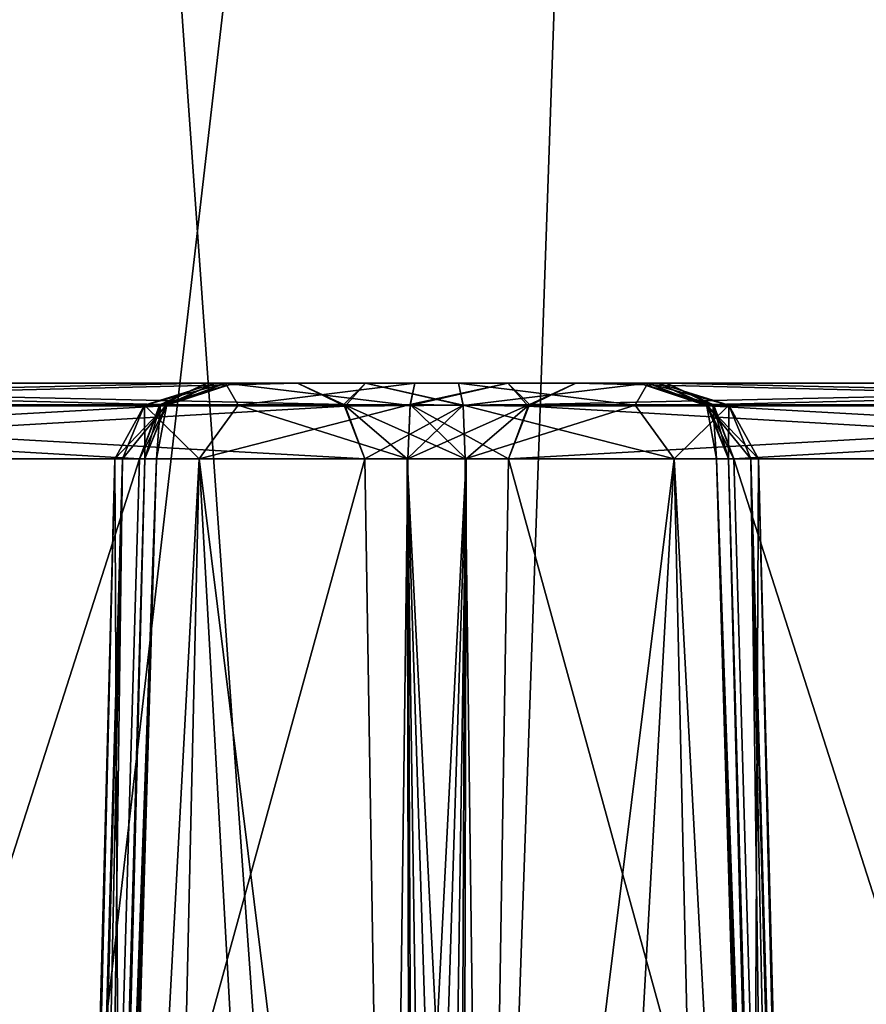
# Model space of a CAD drawing. Header units: inches. Extents: x -10 to 10, y -2.3 to 4.3.
# Tile 435 of 656: x -4.661 to -4.334, y 0.61 to 0.99. Entities that reach past the tile are written whole.
import ezdxf

# ---------------------------------------------------------------- set-up
doc = ezdxf.new("R2010")
doc.units = ezdxf.units.IN
doc.header["$LTSCALE"] = 65.185185
doc.header["$MEASUREMENT"] = 0
for name, color, linetype in [('4386', 7, 'CONTINUOUS'), ('4387', 7, 'CONTINUOUS'), ('4388', 7, 'CONTINUOUS'), ('4389', 7, 'CONTINUOUS'), ('4390', 7, 'CONTINUOUS'), ('4391', 7, 'CONTINUOUS'), ('4392', 7, 'CONTINUOUS'), ('4393', 7, 'CONTINUOUS'), ('4394', 7, 'CONTINUOUS'), ('4395', 7, 'CONTINUOUS'), ('4400', 7, 'CONTINUOUS'), ('4406', 7, 'CONTINUOUS'), ('4407', 7, 'CONTINUOUS'), ('4445', 7, 'CONTINUOUS'), ('4446', 7, 'CONTINUOUS'), ('4447', 7, 'CONTINUOUS'), ('4448', 7, 'CONTINUOUS'), ('4449', 7, 'CONTINUOUS'), ('4450', 7, 'CONTINUOUS'), ('4451', 7, 'CONTINUOUS'), ('4452', 7, 'CONTINUOUS'), ('4453', 7, 'CONTINUOUS'), ('4456', 7, 'CONTINUOUS'), ('4468', 7, 'CONTINUOUS'), ('4469', 7, 'CONTINUOUS'), ('4470', 7, 'CONTINUOUS'), ('4471', 7, 'CONTINUOUS'), ('4472', 7, 'CONTINUOUS'), ('4473', 7, 'CONTINUOUS'), ('4474', 7, 'CONTINUOUS'), ('4475', 7, 'CONTINUOUS'), ('4487', 7, 'CONTINUOUS'), ('4488', 7, 'CONTINUOUS'), ('4511', 7, 'CONTINUOUS'), ('4512', 7, 'CONTINUOUS'), ('4513', 7, 'CONTINUOUS'), ('4514', 7, 'CONTINUOUS'), ('4515', 7, 'CONTINUOUS'), ('4516', 7, 'CONTINUOUS'), ('4517', 7, 'CONTINUOUS'), ('4518', 7, 'CONTINUOUS'), ('7609', 7, 'CONTINUOUS'), ('9393', 7, 'CONTINUOUS'), ('9513', 7, 'CONTINUOUS'), ('9523', 7, 'CONTINUOUS')]:
    doc.layers.add(name, color=color, linetype=linetype)

msp = doc.modelspace()

# ---------------------------------------------------------------- linework, layer by layer
at = {"layer": '4386', "linetype": 'Continuous'}
for points in [[(-4.38527, 0.82079, 1.70268), (-4.35102, -0.355, 1.70493), (-4.02776, 0.82079, 1.08346), (-4.38527, 0.82079, 1.70268)], [(-4.35102, -0.355, 1.70493), (-4.00869, -0.355, 1.112), (-4.02776, 0.82079, 1.08346), (-4.35102, -0.355, 1.70493)]]:
    msp.add_3dface(points, dxfattribs=at)
at = {"layer": '4387', "linetype": 'Continuous'}
for points in [[(-4.05374, 0.85, 1.06846), (-4.41124, 0.85, 1.68768), (-4.39339, 0.8418, 1.69799), (-4.05374, 0.85, 1.06846)], [(-4.05374, 0.85, 1.06846), (-4.39339, 0.8418, 1.69799), (-4.03533, 0.84118, 1.07909), (-4.05374, 0.85, 1.06846)], [(-4.39339, 0.8418, 1.69799), (-4.38527, 0.82079, 1.70268), (-4.03533, 0.84118, 1.07909), (-4.39339, 0.8418, 1.69799)], [(-4.03533, 0.84118, 1.07909), (-4.38527, 0.82079, 1.70268), (-4.02776, 0.82079, 1.08346), (-4.03533, 0.84118, 1.07909)]]:
    msp.add_3dface(points, dxfattribs=at)
at = {"layer": '4388', "linetype": 'Continuous'}
for points in [[(-4.41124, 0.85, 1.68768), (-4.42186, 0.85, 1.7241), (-4.39339, 0.8418, 1.69799), (-4.41124, 0.85, 1.68768)], [(-4.42186, 0.85, 1.7241), (-4.41453, 0.85, 1.76132), (-4.39525, 0.84118, 1.75238), (-4.42186, 0.85, 1.7241)], [(-4.42186, 0.85, 1.7241), (-4.39525, 0.84118, 1.75238), (-4.39339, 0.8418, 1.69799), (-4.42186, 0.85, 1.7241)], [(-4.39525, 0.84118, 1.75238), (-4.38732, 0.82079, 1.7487), (-4.39339, 0.8418, 1.69799), (-4.39525, 0.84118, 1.75238)], [(-4.38732, 0.82079, 1.7487), (-4.39192, 0.82088, 1.72544), (-4.39339, 0.8418, 1.69799), (-4.38732, 0.82079, 1.7487)], [(-4.39192, 0.82088, 1.72544), (-4.38527, 0.82079, 1.70268), (-4.39339, 0.8418, 1.69799), (-4.39192, 0.82088, 1.72544)]]:
    msp.add_3dface(points, dxfattribs=at)
at = {"layer": '4389', "linetype": 'Continuous'}
for points in [[(-4.35753, -0.35522, 1.72569), (-4.35102, -0.355, 1.70493), (-4.39192, 0.82088, 1.72544), (-4.35753, -0.35522, 1.72569)], [(-4.39192, 0.82088, 1.72544), (-4.35102, -0.355, 1.70493), (-4.38527, 0.82079, 1.70268), (-4.39192, 0.82088, 1.72544)], [(-4.38732, 0.82079, 1.7487), (-4.35753, -0.35522, 1.72569), (-4.39192, 0.82088, 1.72544), (-4.38732, 0.82079, 1.7487)], [(-4.35753, -0.35522, 1.72569), (-4.38732, 0.82079, 1.7487), (-4.37085, 0.2322, 1.74793), (-4.35753, -0.35522, 1.72569)]]:
    msp.add_3dface(points, dxfattribs=at)
at = {"layer": '4390', "linetype": 'Continuous'}
for points in [[(-4.48893, 0.82079, 1.92469), (-4.48136, 0.2322, 1.93935), (-4.40834, 0.82079, 1.8848), (-4.48893, 0.82079, 1.92469)], [(-4.48136, 0.2322, 1.93935), (-4.47384, -0.355, 1.95375), (-4.40834, 0.82079, 1.8848), (-4.48136, 0.2322, 1.93935)], [(-4.47384, -0.355, 1.95375), (-4.38149, -0.355, 1.90088), (-4.40834, 0.82079, 1.8848), (-4.47384, -0.355, 1.95375)], [(-4.38149, -0.355, 1.90088), (-4.345, -0.355, 1.80097), (-4.40834, 0.82079, 1.8848), (-4.38149, -0.355, 1.90088)], [(-4.345, -0.355, 1.80097), (-4.37579, 0.82079, 1.80097), (-4.40834, 0.82079, 1.8848), (-4.345, -0.355, 1.80097)], [(-4.38732, 0.82079, 1.7487), (-4.37871, 0.82079, 1.77421), (-4.37085, 0.2322, 1.74793), (-4.38732, 0.82079, 1.7487)], [(-4.34742, -0.355, 1.77369), (-4.35461, -0.355, 1.74724), (-4.37871, 0.82079, 1.77421), (-4.34742, -0.355, 1.77369)], [(-4.37871, 0.82079, 1.77421), (-4.35461, -0.355, 1.74724), (-4.37085, 0.2322, 1.74793), (-4.37871, 0.82079, 1.77421)], [(-4.34742, -0.355, 1.77369), (-4.37871, 0.82079, 1.77421), (-4.37579, 0.82079, 1.80097), (-4.34742, -0.355, 1.77369)], [(-4.345, -0.355, 1.80097), (-4.34742, -0.355, 1.77369), (-4.37579, 0.82079, 1.80097), (-4.345, -0.355, 1.80097)]]:
    msp.add_3dface(points, dxfattribs=at)
at = {"layer": '4391', "linetype": 'Continuous'}
for points in [[(-4.41844, 0.85, 1.84807), (-4.49161, 0.85, 1.89482), (-4.42339, 0.84149, 1.88695), (-4.41844, 0.85, 1.84807)], [(-4.49161, 0.85, 1.89482), (-4.48974, 0.8415, 1.91566), (-4.42339, 0.84149, 1.88695), (-4.49161, 0.85, 1.89482)], [(-4.41844, 0.85, 1.84807), (-4.42339, 0.84149, 1.88695), (-4.38724, 0.84149, 1.82433), (-4.41844, 0.85, 1.84807)], [(-4.41453, 0.85, 1.76132), (-4.41844, 0.85, 1.84807), (-4.39525, 0.84118, 1.75238), (-4.41453, 0.85, 1.76132)], [(-4.41844, 0.85, 1.84807), (-4.38724, 0.84149, 1.82433), (-4.39525, 0.84118, 1.75238), (-4.41844, 0.85, 1.84807)], [(-4.48974, 0.8415, 1.91566), (-4.48893, 0.82079, 1.92469), (-4.40834, 0.82079, 1.8848), (-4.48974, 0.8415, 1.91566)], [(-4.48974, 0.8415, 1.91566), (-4.40834, 0.82079, 1.8848), (-4.42339, 0.84149, 1.88695), (-4.48974, 0.8415, 1.91566)], [(-4.42339, 0.84149, 1.88695), (-4.40834, 0.82079, 1.8848), (-4.38724, 0.84149, 1.82433), (-4.42339, 0.84149, 1.88695)], [(-4.40834, 0.82079, 1.8848), (-4.37579, 0.82079, 1.80097), (-4.38724, 0.84149, 1.82433), (-4.40834, 0.82079, 1.8848)], [(-4.38724, 0.84149, 1.82433), (-4.38732, 0.82079, 1.7487), (-4.39525, 0.84118, 1.75238), (-4.38724, 0.84149, 1.82433)], [(-4.37871, 0.82079, 1.77421), (-4.38732, 0.82079, 1.7487), (-4.38724, 0.84149, 1.82433), (-4.37871, 0.82079, 1.77421)], [(-4.37579, 0.82079, 1.80097), (-4.37871, 0.82079, 1.77421), (-4.38724, 0.84149, 1.82433), (-4.37579, 0.82079, 1.80097)]]:
    msp.add_3dface(points, dxfattribs=at)
at = {"layer": '4392', "linetype": 'Continuous'}
for points in [[(-4.5275, 0.85, 1.90708), (-4.55374, 0.85, 1.93449), (-4.53533, 0.84118, 1.94511), (-4.5275, 0.85, 1.90708)], [(-4.5275, 0.85, 1.90708), (-4.53533, 0.84118, 1.94511), (-4.48974, 0.8415, 1.91566), (-4.5275, 0.85, 1.90708)], [(-4.49161, 0.85, 1.89482), (-4.5275, 0.85, 1.90708), (-4.48974, 0.8415, 1.91566), (-4.49161, 0.85, 1.89482)], [(-4.53533, 0.84118, 1.94511), (-4.52776, 0.82079, 1.94948), (-4.48974, 0.8415, 1.91566), (-4.53533, 0.84118, 1.94511)], [(-4.52776, 0.82079, 1.94948), (-4.51138, 0.82088, 1.93234), (-4.48974, 0.8415, 1.91566), (-4.52776, 0.82079, 1.94948)], [(-4.51138, 0.82088, 1.93234), (-4.48893, 0.82079, 1.92469), (-4.48974, 0.8415, 1.91566), (-4.51138, 0.82088, 1.93234)]]:
    msp.add_3dface(points, dxfattribs=at)
at = {"layer": '4393', "linetype": 'Continuous'}
for points in [[(-4.52776, 0.82079, 1.94948), (-4.50869, -0.355, 1.97802), (-4.51138, 0.82088, 1.93234), (-4.52776, 0.82079, 1.94948)], [(-4.49397, -0.35518, 1.96201), (-4.47384, -0.355, 1.95375), (-4.51138, 0.82088, 1.93234), (-4.49397, -0.35518, 1.96201)], [(-4.51138, 0.82088, 1.93234), (-4.47384, -0.355, 1.95375), (-4.48136, 0.2322, 1.93935), (-4.51138, 0.82088, 1.93234)], [(-4.50869, -0.355, 1.97802), (-4.49397, -0.35518, 1.96201), (-4.51138, 0.82088, 1.93234), (-4.50869, -0.355, 1.97802)], [(-4.48893, 0.82079, 1.92469), (-4.51138, 0.82088, 1.93234), (-4.48136, 0.2322, 1.93935), (-4.48893, 0.82079, 1.92469)]]:
    msp.add_3dface(points, dxfattribs=at)
at = {"layer": '4394', "linetype": 'Continuous'}
for points in [[(-4.88527, 0.82079, 2.5687), (-4.85102, -0.355, 2.57095), (-4.52776, 0.82079, 1.94948), (-4.88527, 0.82079, 2.5687)], [(-4.85102, -0.355, 2.57095), (-4.50869, -0.355, 1.97802), (-4.52776, 0.82079, 1.94948), (-4.85102, -0.355, 2.57095)]]:
    msp.add_3dface(points, dxfattribs=at)
at = {"layer": '4395', "linetype": 'Continuous'}
for points in [[(-4.55374, 0.85, 1.93449), (-4.91124, 0.85, 2.55371), (-4.89339, 0.8418, 2.56401), (-4.55374, 0.85, 1.93449)], [(-4.55374, 0.85, 1.93449), (-4.89339, 0.8418, 2.56401), (-4.53533, 0.84118, 1.94511), (-4.55374, 0.85, 1.93449)], [(-4.89339, 0.8418, 2.56401), (-4.88527, 0.82079, 2.5687), (-4.53533, 0.84118, 1.94511), (-4.89339, 0.8418, 2.56401)], [(-4.53533, 0.84118, 1.94511), (-4.88527, 0.82079, 2.5687), (-4.52776, 0.82079, 1.94948), (-4.53533, 0.84118, 1.94511)]]:
    msp.add_3dface(points, dxfattribs=at)
at = {"layer": '4400', "linetype": 'Continuous'}
for points in [[(-4.58876, 0.85, 1.91427), (-4.94626, 0.85, 2.53349), (-4.55374, 0.85, 1.93449), (-4.58876, 0.85, 1.91427)], [(-4.55374, 0.85, 1.93449), (-4.94626, 0.85, 2.53349), (-4.91124, 0.85, 2.55371), (-4.55374, 0.85, 1.93449)], [(-4.94626, 0.85, -2.53154), (-4.58876, 0.85, -1.91232), (-4.55374, 0.85, -1.93254), (-4.94626, 0.85, -2.53154)], [(-4.91124, 0.85, -2.55176), (-4.94626, 0.85, -2.53154), (-4.55374, 0.85, -1.93254), (-4.91124, 0.85, -2.55176)], [(-4.57814, 0.85, 1.87785), (-4.58876, 0.85, 1.91427), (-4.49161, 0.85, 1.89482), (-4.57814, 0.85, 1.87785)], [(-4.49161, 0.85, 1.89482), (-4.58876, 0.85, 1.91427), (-4.5275, 0.85, 1.90708), (-4.49161, 0.85, 1.89482)], [(-4.5275, 0.85, 1.90708), (-4.58876, 0.85, 1.91427), (-4.55374, 0.85, 1.93449), (-4.5275, 0.85, 1.90708)], [(-4.58876, 0.85, -1.91232), (-4.57814, 0.85, -1.8759), (-4.52751, 0.85, -1.90514), (-4.58876, 0.85, -1.91232)], [(-4.55374, 0.85, -1.93254), (-4.58876, 0.85, -1.91232), (-4.52751, 0.85, -1.90514), (-4.55374, 0.85, -1.93254)], [(-4.58547, 0.85, 1.84063), (-4.57814, 0.85, 1.87785), (-4.41844, 0.85, 1.84807), (-4.58547, 0.85, 1.84063)], [(-4.58156, 0.85, 1.75388), (-4.58547, 0.85, 1.84063), (-4.41453, 0.85, 1.76132), (-4.58156, 0.85, 1.75388)], [(-4.41453, 0.85, 1.76132), (-4.58547, 0.85, 1.84063), (-4.41844, 0.85, 1.84807), (-4.41453, 0.85, 1.76132)], [(-4.58547, 0.85, -1.83868), (-4.58156, 0.85, -1.75194), (-4.41453, 0.85, -1.75937), (-4.58547, 0.85, -1.83868)], [(-4.57814, 0.85, -1.8759), (-4.58547, 0.85, -1.83868), (-4.41844, 0.85, -1.84611), (-4.57814, 0.85, -1.8759)], [(-4.41844, 0.85, -1.84611), (-4.58547, 0.85, -1.83868), (-4.41453, 0.85, -1.75937), (-4.41844, 0.85, -1.84611)], [(-4.50839, 0.85, 1.70713), (-4.58156, 0.85, 1.75388), (-4.42186, 0.85, 1.7241), (-4.50839, 0.85, 1.70713)], [(-4.42186, 0.85, 1.7241), (-4.58156, 0.85, 1.75388), (-4.41453, 0.85, 1.76132), (-4.42186, 0.85, 1.7241)], [(-4.58156, 0.85, -1.75194), (-4.50839, 0.85, -1.70518), (-4.42186, 0.85, -1.72215), (-4.58156, 0.85, -1.75194)], [(-4.41453, 0.85, -1.75937), (-4.58156, 0.85, -1.75194), (-4.42186, 0.85, -1.72215), (-4.41453, 0.85, -1.75937)], [(-4.41844, 0.85, 1.84807), (-4.57814, 0.85, 1.87785), (-4.49161, 0.85, 1.89482), (-4.41844, 0.85, 1.84807)], [(-4.52751, 0.85, -1.90514), (-4.57814, 0.85, -1.8759), (-4.49161, 0.85, -1.89287), (-4.52751, 0.85, -1.90514)], [(-4.49161, 0.85, -1.89287), (-4.57814, 0.85, -1.8759), (-4.41844, 0.85, -1.84611), (-4.49161, 0.85, -1.89287)], [(-4.4725, 0.85, 1.69486), (-4.50839, 0.85, 1.70713), (-4.41124, 0.85, 1.68768), (-4.4725, 0.85, 1.69486)], [(-4.41124, 0.85, 1.68768), (-4.50839, 0.85, 1.70713), (-4.42186, 0.85, 1.7241), (-4.41124, 0.85, 1.68768)], [(-4.50839, 0.85, -1.70518), (-4.47249, 0.85, -1.69291), (-4.42186, 0.85, -1.72215), (-4.50839, 0.85, -1.70518)], [(-4.44626, 0.85, 1.66746), (-4.4725, 0.85, 1.69486), (-4.41124, 0.85, 1.68768), (-4.44626, 0.85, 1.66746)], [(-4.47249, 0.85, -1.69291), (-4.44626, 0.85, -1.66551), (-4.41124, 0.85, -1.68573), (-4.47249, 0.85, -1.69291)], [(-4.42186, 0.85, -1.72215), (-4.47249, 0.85, -1.69291), (-4.41124, 0.85, -1.68573), (-4.42186, 0.85, -1.72215)], [(-4.08876, 0.85, 1.04824), (-4.44626, 0.85, 1.66746), (-4.05374, 0.85, 1.06846), (-4.08876, 0.85, 1.04824)], [(-4.05374, 0.85, 1.06846), (-4.44626, 0.85, 1.66746), (-4.41124, 0.85, 1.68768), (-4.05374, 0.85, 1.06846)], [(-4.44626, 0.85, -1.66551), (-4.08876, 0.85, -1.04629), (-4.05374, 0.85, -1.06652), (-4.44626, 0.85, -1.66551)], [(-4.41124, 0.85, -1.68573), (-4.44626, 0.85, -1.66551), (-4.05374, 0.85, -1.06652), (-4.41124, 0.85, -1.68573)]]:
    msp.add_3dface(points, dxfattribs=at)
at = {"layer": '4406', "linetype": 'Continuous'}
for points in [[(-4.96467, 0.84118, 2.52286), (-4.94626, 0.85, 2.53349), (-4.60661, 0.8418, 1.90396), (-4.96467, 0.84118, 2.52286)], [(-4.94626, 0.85, 2.53349), (-4.58876, 0.85, 1.91427), (-4.60661, 0.8418, 1.90396), (-4.94626, 0.85, 2.53349)], [(-4.97224, 0.82079, 2.51849), (-4.96467, 0.84118, 2.52286), (-4.61473, 0.82079, 1.89927), (-4.97224, 0.82079, 2.51849)], [(-4.61473, 0.82079, 1.89927), (-4.96467, 0.84118, 2.52286), (-4.60661, 0.8418, 1.90396), (-4.61473, 0.82079, 1.89927)]]:
    msp.add_3dface(points, dxfattribs=at)
at = {"layer": '4407', "linetype": 'Continuous'}
for points in [[(-4.64898, -0.355, 1.89702), (-4.99131, -0.355, 2.48995), (-4.97224, 0.82079, 2.51849), (-4.64898, -0.355, 1.89702)], [(-4.64898, -0.355, 1.89702), (-4.97224, 0.82079, 2.51849), (-4.61473, 0.82079, 1.89927), (-4.64898, -0.355, 1.89702)]]:
    msp.add_3dface(points, dxfattribs=at)
at = {"layer": '4445', "linetype": 'Continuous'}
for points in [[(-4.99131, -0.355, -2.488), (-4.64898, -0.355, -1.89507), (-4.61473, 0.82079, -1.89732), (-4.99131, -0.355, -2.488)], [(-4.99131, -0.355, -2.488), (-4.61473, 0.82079, -1.89732), (-4.97224, 0.82079, -2.51654), (-4.99131, -0.355, -2.488)]]:
    msp.add_3dface(points, dxfattribs=at)
at = {"layer": '4446', "linetype": 'Continuous'}
for points in [[(-4.58876, 0.85, -1.91232), (-4.94626, 0.85, -2.53154), (-4.96412, 0.8418, -2.52123), (-4.58876, 0.85, -1.91232)], [(-4.60716, 0.84118, -1.90169), (-4.58876, 0.85, -1.91232), (-4.96412, 0.8418, -2.52123), (-4.60716, 0.84118, -1.90169)], [(-4.97224, 0.82079, -2.51654), (-4.60716, 0.84118, -1.90169), (-4.96412, 0.8418, -2.52123), (-4.97224, 0.82079, -2.51654)], [(-4.61473, 0.82079, -1.89732), (-4.60716, 0.84118, -1.90169), (-4.97224, 0.82079, -2.51654), (-4.61473, 0.82079, -1.89732)]]:
    msp.add_3dface(points, dxfattribs=at)
at = {"layer": '4447', "linetype": 'Continuous'}
for points in [[(-4.57814, 0.85, -1.8759), (-4.58876, 0.85, -1.91232), (-4.60716, 0.84118, -1.90169), (-4.57814, 0.85, -1.8759)], [(-4.60417, 0.8418, -1.84735), (-4.57814, 0.85, -1.8759), (-4.60716, 0.84118, -1.90169), (-4.60417, 0.8418, -1.84735)], [(-4.58547, 0.85, -1.83868), (-4.57814, 0.85, -1.8759), (-4.60417, 0.8418, -1.84735), (-4.58547, 0.85, -1.83868)], [(-4.60417, 0.8418, -1.84735), (-4.61473, 0.82079, -1.89732), (-4.60808, 0.82088, -1.87456), (-4.60417, 0.8418, -1.84735)], [(-4.61473, 0.82079, -1.89732), (-4.60417, 0.8418, -1.84735), (-4.60716, 0.84118, -1.90169), (-4.61473, 0.82079, -1.89732)], [(-4.61268, 0.82079, -1.8513), (-4.60417, 0.8418, -1.84735), (-4.60808, 0.82088, -1.87456), (-4.61268, 0.82079, -1.8513)]]:
    msp.add_3dface(points, dxfattribs=at)
at = {"layer": '4448', "linetype": 'Continuous'}
for points in [[(-4.58156, 0.85, -1.75194), (-4.58547, 0.85, -1.83868), (-4.61276, 0.84149, -1.77567), (-4.58156, 0.85, -1.75194)], [(-4.58156, 0.85, -1.75194), (-4.61276, 0.84149, -1.77567), (-4.57661, 0.84149, -1.71305), (-4.58156, 0.85, -1.75194)], [(-4.61276, 0.84149, -1.77567), (-4.58547, 0.85, -1.83868), (-4.60417, 0.8418, -1.84735), (-4.61276, 0.84149, -1.77567)], [(-4.50839, 0.85, -1.70518), (-4.58156, 0.85, -1.75194), (-4.51026, 0.84148, -1.68432), (-4.50839, 0.85, -1.70518)], [(-4.51026, 0.84148, -1.68432), (-4.58156, 0.85, -1.75194), (-4.57661, 0.84149, -1.71305), (-4.51026, 0.84148, -1.68432)], [(-4.62129, 0.82079, -1.82579), (-4.62421, 0.82079, -1.79903), (-4.60417, 0.8418, -1.84735), (-4.62129, 0.82079, -1.82579)], [(-4.60417, 0.8418, -1.84735), (-4.62421, 0.82079, -1.79903), (-4.61276, 0.84149, -1.77567), (-4.60417, 0.8418, -1.84735)], [(-4.62421, 0.82079, -1.79903), (-4.59166, 0.82079, -1.7152), (-4.61276, 0.84149, -1.77567), (-4.62421, 0.82079, -1.79903)], [(-4.61268, 0.82079, -1.8513), (-4.62129, 0.82079, -1.82579), (-4.60417, 0.8418, -1.84735), (-4.61268, 0.82079, -1.8513)], [(-4.61276, 0.84149, -1.77567), (-4.59166, 0.82079, -1.7152), (-4.57661, 0.84149, -1.71305), (-4.61276, 0.84149, -1.77567)], [(-4.59166, 0.82079, -1.7152), (-4.51107, 0.82079, -1.67531), (-4.57661, 0.84149, -1.71305), (-4.59166, 0.82079, -1.7152)], [(-4.51107, 0.82079, -1.67531), (-4.51026, 0.84148, -1.68432), (-4.57661, 0.84149, -1.71305), (-4.51107, 0.82079, -1.67531)]]:
    msp.add_3dface(points, dxfattribs=at)
at = {"layer": '4449', "linetype": 'Continuous'}
for points in [[(-4.65258, -0.355, -1.82631), (-4.655, -0.355, -1.79903), (-4.62129, 0.82079, -1.82579), (-4.65258, -0.355, -1.82631)], [(-4.655, -0.355, -1.79903), (-4.61851, -0.355, -1.69912), (-4.62421, 0.82079, -1.79903), (-4.655, -0.355, -1.79903)], [(-4.655, -0.355, -1.79903), (-4.62421, 0.82079, -1.79903), (-4.62129, 0.82079, -1.82579), (-4.655, -0.355, -1.79903)], [(-4.64539, -0.355, -1.85276), (-4.65258, -0.355, -1.82631), (-4.62129, 0.82079, -1.82579), (-4.64539, -0.355, -1.85276)], [(-4.64539, -0.355, -1.85276), (-4.62129, 0.82079, -1.82579), (-4.62915, 0.2322, -1.85207), (-4.64539, -0.355, -1.85276)], [(-4.62129, 0.82079, -1.82579), (-4.61268, 0.82079, -1.8513), (-4.62915, 0.2322, -1.85207), (-4.62129, 0.82079, -1.82579)], [(-4.61851, -0.355, -1.69912), (-4.59166, 0.82079, -1.7152), (-4.62421, 0.82079, -1.79903), (-4.61851, -0.355, -1.69912)], [(-4.61851, -0.355, -1.69912), (-4.52616, -0.355, -1.64625), (-4.59166, 0.82079, -1.7152), (-4.61851, -0.355, -1.69912)], [(-4.52616, -0.355, -1.64625), (-4.51864, 0.2322, -1.66065), (-4.59166, 0.82079, -1.7152), (-4.52616, -0.355, -1.64625)], [(-4.51864, 0.2322, -1.66065), (-4.51107, 0.82079, -1.67531), (-4.59166, 0.82079, -1.7152), (-4.51864, 0.2322, -1.66065)]]:
    msp.add_3dface(points, dxfattribs=at)
at = {"layer": '4450', "linetype": 'Continuous'}
for points in [[(-4.51107, 0.82079, -1.67531), (-4.50603, -0.35522, -1.63799), (-4.48862, 0.82088, -1.66766), (-4.51107, 0.82079, -1.67531)], [(-4.50603, -0.35522, -1.63799), (-4.49131, -0.355, -1.62198), (-4.48862, 0.82088, -1.66766), (-4.50603, -0.35522, -1.63799)], [(-4.49131, -0.355, -1.62198), (-4.47224, 0.82079, -1.65052), (-4.48862, 0.82088, -1.66766), (-4.49131, -0.355, -1.62198)], [(-4.50603, -0.35522, -1.63799), (-4.51107, 0.82079, -1.67531), (-4.51864, 0.2322, -1.66065), (-4.50603, -0.35522, -1.63799)]]:
    msp.add_3dface(points, dxfattribs=at)
at = {"layer": '4451', "linetype": 'Continuous'}
for points in [[(-4.47249, 0.85, -1.69291), (-4.50839, 0.85, -1.70518), (-4.51026, 0.84148, -1.68432), (-4.47249, 0.85, -1.69291)], [(-4.46412, 0.8418, -1.6552), (-4.47249, 0.85, -1.69291), (-4.51026, 0.84148, -1.68432), (-4.46412, 0.8418, -1.6552)], [(-4.44626, 0.85, -1.66551), (-4.47249, 0.85, -1.69291), (-4.46412, 0.8418, -1.6552), (-4.44626, 0.85, -1.66551)], [(-4.46412, 0.8418, -1.6552), (-4.51107, 0.82079, -1.67531), (-4.48862, 0.82088, -1.66766), (-4.46412, 0.8418, -1.6552)], [(-4.51107, 0.82079, -1.67531), (-4.46412, 0.8418, -1.6552), (-4.51026, 0.84148, -1.68432), (-4.51107, 0.82079, -1.67531)], [(-4.47224, 0.82079, -1.65052), (-4.46412, 0.8418, -1.6552), (-4.48862, 0.82088, -1.66766), (-4.47224, 0.82079, -1.65052)]]:
    msp.add_3dface(points, dxfattribs=at)
at = {"layer": '4452', "linetype": 'Continuous'}
for points in [[(-4.08876, 0.85, -1.04629), (-4.44626, 0.85, -1.66551), (-4.46412, 0.8418, -1.6552), (-4.08876, 0.85, -1.04629)], [(-4.10716, 0.84118, -1.03567), (-4.08876, 0.85, -1.04629), (-4.46412, 0.8418, -1.6552), (-4.10716, 0.84118, -1.03567)], [(-4.47224, 0.82079, -1.65052), (-4.10716, 0.84118, -1.03567), (-4.46412, 0.8418, -1.6552), (-4.47224, 0.82079, -1.65052)], [(-4.11473, 0.82079, -1.0313), (-4.10716, 0.84118, -1.03567), (-4.47224, 0.82079, -1.65052), (-4.11473, 0.82079, -1.0313)]]:
    msp.add_3dface(points, dxfattribs=at)
at = {"layer": '4453', "linetype": 'Continuous'}
for points in [[(-4.49131, -0.355, -1.62198), (-4.14898, -0.355, -1.02905), (-4.11473, 0.82079, -1.0313), (-4.49131, -0.355, -1.62198)], [(-4.49131, -0.355, -1.62198), (-4.11473, 0.82079, -1.0313), (-4.47224, 0.82079, -1.65052), (-4.49131, -0.355, -1.62198)]]:
    msp.add_3dface(points, dxfattribs=at)
at = {"layer": '4456', "linetype": 'Continuous'}
for points in [[(-4.64898, -0.355, -1.89507), (-4.64247, -0.35518, -1.87432), (-4.60808, 0.82088, -1.87456), (-4.64898, -0.355, -1.89507)], [(-4.61473, 0.82079, -1.89732), (-4.64898, -0.355, -1.89507), (-4.60808, 0.82088, -1.87456), (-4.61473, 0.82079, -1.89732)], [(-4.64247, -0.35518, -1.87432), (-4.64539, -0.355, -1.85276), (-4.60808, 0.82088, -1.87456), (-4.64247, -0.35518, -1.87432)], [(-4.64539, -0.355, -1.85276), (-4.62915, 0.2322, -1.85207), (-4.60808, 0.82088, -1.87456), (-4.64539, -0.355, -1.85276)], [(-4.62915, 0.2322, -1.85207), (-4.61268, 0.82079, -1.8513), (-4.60808, 0.82088, -1.87456), (-4.62915, 0.2322, -1.85207)]]:
    msp.add_3dface(points, dxfattribs=at)
at = {"layer": '4468', "linetype": 'Continuous'}
for points in [[(-4.46467, 0.84118, 1.65684), (-4.44626, 0.85, 1.66746), (-4.10661, 0.8418, 1.03794), (-4.46467, 0.84118, 1.65684)], [(-4.44626, 0.85, 1.66746), (-4.08876, 0.85, 1.04824), (-4.10661, 0.8418, 1.03794), (-4.44626, 0.85, 1.66746)], [(-4.47224, 0.82079, 1.65247), (-4.46467, 0.84118, 1.65684), (-4.11473, 0.82079, 1.03325), (-4.47224, 0.82079, 1.65247)], [(-4.11473, 0.82079, 1.03325), (-4.46467, 0.84118, 1.65684), (-4.10661, 0.8418, 1.03794), (-4.11473, 0.82079, 1.03325)]]:
    msp.add_3dface(points, dxfattribs=at)
at = {"layer": '4469', "linetype": 'Continuous'}
for points in [[(-4.14898, -0.355, 1.031), (-4.49131, -0.355, 1.62393), (-4.47224, 0.82079, 1.65247), (-4.14898, -0.355, 1.031)], [(-4.14898, -0.355, 1.031), (-4.47224, 0.82079, 1.65247), (-4.11473, 0.82079, 1.03325), (-4.14898, -0.355, 1.031)]]:
    msp.add_3dface(points, dxfattribs=at)
at = {"layer": '4470', "linetype": 'Continuous'}
for points in [[(-4.50603, -0.35518, 1.63994), (-4.52616, -0.355, 1.6482), (-4.48862, 0.82088, 1.66961), (-4.50603, -0.35518, 1.63994)], [(-4.52616, -0.355, 1.6482), (-4.51864, 0.2322, 1.6626), (-4.48862, 0.82088, 1.66961), (-4.52616, -0.355, 1.6482)], [(-4.51864, 0.2322, 1.6626), (-4.51107, 0.82079, 1.67726), (-4.48862, 0.82088, 1.66961), (-4.51864, 0.2322, 1.6626)], [(-4.49131, -0.355, 1.62393), (-4.50603, -0.35518, 1.63994), (-4.48862, 0.82088, 1.66961), (-4.49131, -0.355, 1.62393)], [(-4.47224, 0.82079, 1.65247), (-4.49131, -0.355, 1.62393), (-4.48862, 0.82088, 1.66961), (-4.47224, 0.82079, 1.65247)]]:
    msp.add_3dface(points, dxfattribs=at)
at = {"layer": '4471', "linetype": 'Continuous'}
for points in [[(-4.50839, 0.85, 1.70713), (-4.4725, 0.85, 1.69486), (-4.51023, 0.8418, 1.6866), (-4.50839, 0.85, 1.70713)], [(-4.51023, 0.8418, 1.6866), (-4.4725, 0.85, 1.69486), (-4.46467, 0.84118, 1.65684), (-4.51023, 0.8418, 1.6866)], [(-4.4725, 0.85, 1.69486), (-4.44626, 0.85, 1.66746), (-4.46467, 0.84118, 1.65684), (-4.4725, 0.85, 1.69486)], [(-4.51107, 0.82079, 1.67726), (-4.51023, 0.8418, 1.6866), (-4.48862, 0.82088, 1.66961), (-4.51107, 0.82079, 1.67726)], [(-4.51023, 0.8418, 1.6866), (-4.47224, 0.82079, 1.65247), (-4.48862, 0.82088, 1.66961), (-4.51023, 0.8418, 1.6866)], [(-4.47224, 0.82079, 1.65247), (-4.51023, 0.8418, 1.6866), (-4.46467, 0.84118, 1.65684), (-4.47224, 0.82079, 1.65247)]]:
    msp.add_3dface(points, dxfattribs=at)
at = {"layer": '4472', "linetype": 'Continuous'}
for points in [[(-4.60447, 0.84148, 1.84944), (-4.58156, 0.85, 1.75388), (-4.61276, 0.84149, 1.77761), (-4.60447, 0.84148, 1.84944)], [(-4.58156, 0.85, 1.75388), (-4.57661, 0.84149, 1.715), (-4.61276, 0.84149, 1.77761), (-4.58156, 0.85, 1.75388)], [(-4.58547, 0.85, 1.84063), (-4.58156, 0.85, 1.75388), (-4.60447, 0.84148, 1.84944), (-4.58547, 0.85, 1.84063)], [(-4.58156, 0.85, 1.75388), (-4.50839, 0.85, 1.70713), (-4.57661, 0.84149, 1.715), (-4.58156, 0.85, 1.75388)], [(-4.57661, 0.84149, 1.715), (-4.50839, 0.85, 1.70713), (-4.51023, 0.8418, 1.6866), (-4.57661, 0.84149, 1.715)], [(-4.62421, 0.82079, 1.80097), (-4.62129, 0.82079, 1.82774), (-4.61276, 0.84149, 1.77761), (-4.62421, 0.82079, 1.80097)], [(-4.59166, 0.82079, 1.71715), (-4.62421, 0.82079, 1.80097), (-4.61276, 0.84149, 1.77761), (-4.59166, 0.82079, 1.71715)], [(-4.62129, 0.82079, 1.82774), (-4.61268, 0.82079, 1.85325), (-4.61276, 0.84149, 1.77761), (-4.62129, 0.82079, 1.82774)], [(-4.61268, 0.82079, 1.85325), (-4.60447, 0.84148, 1.84944), (-4.61276, 0.84149, 1.77761), (-4.61268, 0.82079, 1.85325)], [(-4.57661, 0.84149, 1.715), (-4.59166, 0.82079, 1.71715), (-4.61276, 0.84149, 1.77761), (-4.57661, 0.84149, 1.715)], [(-4.51107, 0.82079, 1.67726), (-4.59166, 0.82079, 1.71715), (-4.51023, 0.8418, 1.6866), (-4.51107, 0.82079, 1.67726)], [(-4.51023, 0.8418, 1.6866), (-4.59166, 0.82079, 1.71715), (-4.57661, 0.84149, 1.715), (-4.51023, 0.8418, 1.6866)]]:
    msp.add_3dface(points, dxfattribs=at)
at = {"layer": '4473', "linetype": 'Continuous'}
for points in [[(-4.61851, -0.355, 1.70107), (-4.655, -0.355, 1.80097), (-4.59166, 0.82079, 1.71715), (-4.61851, -0.355, 1.70107)], [(-4.655, -0.355, 1.80097), (-4.65258, -0.355, 1.82826), (-4.62421, 0.82079, 1.80097), (-4.655, -0.355, 1.80097)], [(-4.655, -0.355, 1.80097), (-4.62421, 0.82079, 1.80097), (-4.59166, 0.82079, 1.71715), (-4.655, -0.355, 1.80097)], [(-4.65258, -0.355, 1.82826), (-4.64539, -0.355, 1.85471), (-4.62129, 0.82079, 1.82774), (-4.65258, -0.355, 1.82826)], [(-4.65258, -0.355, 1.82826), (-4.62129, 0.82079, 1.82774), (-4.62421, 0.82079, 1.80097), (-4.65258, -0.355, 1.82826)], [(-4.64539, -0.355, 1.85471), (-4.62915, 0.2322, 1.85402), (-4.62129, 0.82079, 1.82774), (-4.64539, -0.355, 1.85471)], [(-4.62915, 0.2322, 1.85402), (-4.61268, 0.82079, 1.85325), (-4.62129, 0.82079, 1.82774), (-4.62915, 0.2322, 1.85402)], [(-4.52616, -0.355, 1.6482), (-4.61851, -0.355, 1.70107), (-4.59166, 0.82079, 1.71715), (-4.52616, -0.355, 1.6482)], [(-4.52616, -0.355, 1.6482), (-4.59166, 0.82079, 1.71715), (-4.51864, 0.2322, 1.6626), (-4.52616, -0.355, 1.6482)], [(-4.59166, 0.82079, 1.71715), (-4.51107, 0.82079, 1.67726), (-4.51864, 0.2322, 1.6626), (-4.59166, 0.82079, 1.71715)]]:
    msp.add_3dface(points, dxfattribs=at)
at = {"layer": '4474', "linetype": 'Continuous'}
for points in [[(-4.64247, -0.35522, 1.87627), (-4.64898, -0.355, 1.89702), (-4.60808, 0.82088, 1.87651), (-4.64247, -0.35522, 1.87627)], [(-4.64898, -0.355, 1.89702), (-4.61473, 0.82079, 1.89927), (-4.60808, 0.82088, 1.87651), (-4.64898, -0.355, 1.89702)], [(-4.61268, 0.82079, 1.85325), (-4.64247, -0.35522, 1.87627), (-4.60808, 0.82088, 1.87651), (-4.61268, 0.82079, 1.85325)], [(-4.64247, -0.35522, 1.87627), (-4.61268, 0.82079, 1.85325), (-4.62915, 0.2322, 1.85402), (-4.64247, -0.35522, 1.87627)]]:
    msp.add_3dface(points, dxfattribs=at)
at = {"layer": '4475', "linetype": 'Continuous'}
for points in [[(-4.58876, 0.85, 1.91427), (-4.57814, 0.85, 1.87785), (-4.60661, 0.8418, 1.90396), (-4.58876, 0.85, 1.91427)], [(-4.60661, 0.8418, 1.90396), (-4.57814, 0.85, 1.87785), (-4.60447, 0.84148, 1.84944), (-4.60661, 0.8418, 1.90396)], [(-4.57814, 0.85, 1.87785), (-4.58547, 0.85, 1.84063), (-4.60447, 0.84148, 1.84944), (-4.57814, 0.85, 1.87785)], [(-4.61473, 0.82079, 1.89927), (-4.60661, 0.8418, 1.90396), (-4.60808, 0.82088, 1.87651), (-4.61473, 0.82079, 1.89927)], [(-4.60661, 0.8418, 1.90396), (-4.61268, 0.82079, 1.85325), (-4.60808, 0.82088, 1.87651), (-4.60661, 0.8418, 1.90396)], [(-4.61268, 0.82079, 1.85325), (-4.60661, 0.8418, 1.90396), (-4.60447, 0.84148, 1.84944), (-4.61268, 0.82079, 1.85325)]]:
    msp.add_3dface(points, dxfattribs=at)
at = {"layer": '4487', "linetype": 'Continuous'}
for points in [[(-4.91124, 0.85, -2.55176), (-4.55374, 0.85, -1.93254), (-4.53588, 0.8418, -1.94285), (-4.91124, 0.85, -2.55176)], [(-4.89284, 0.84118, -2.56238), (-4.91124, 0.85, -2.55176), (-4.53588, 0.8418, -1.94285), (-4.89284, 0.84118, -2.56238)], [(-4.52776, 0.82079, -1.94753), (-4.89284, 0.84118, -2.56238), (-4.53588, 0.8418, -1.94285), (-4.52776, 0.82079, -1.94753)], [(-4.88527, 0.82079, -2.56675), (-4.89284, 0.84118, -2.56238), (-4.52776, 0.82079, -1.94753), (-4.88527, 0.82079, -2.56675)]]:
    msp.add_3dface(points, dxfattribs=at)
at = {"layer": '4488', "linetype": 'Continuous'}
for points in [[(-4.85102, -0.355, -2.569), (-4.88527, 0.82079, -2.56675), (-4.50869, -0.355, -1.97607), (-4.85102, -0.355, -2.569)], [(-4.88527, 0.82079, -2.56675), (-4.52776, 0.82079, -1.94753), (-4.50869, -0.355, -1.97607), (-4.88527, 0.82079, -2.56675)]]:
    msp.add_3dface(points, dxfattribs=at)
at = {"layer": '4511', "linetype": 'Continuous'}
for points in [[(-4.41124, 0.85, -1.68573), (-4.05374, 0.85, -1.06652), (-4.03588, 0.8418, -1.07682), (-4.41124, 0.85, -1.68573)], [(-4.41124, 0.85, -1.68573), (-4.03588, 0.8418, -1.07682), (-4.39284, 0.84118, -1.69636), (-4.41124, 0.85, -1.68573)], [(-4.03588, 0.8418, -1.07682), (-4.02776, 0.82079, -1.08151), (-4.39284, 0.84118, -1.69636), (-4.03588, 0.8418, -1.07682)], [(-4.02776, 0.82079, -1.08151), (-4.38527, 0.82079, -1.70073), (-4.39284, 0.84118, -1.69636), (-4.02776, 0.82079, -1.08151)]]:
    msp.add_3dface(points, dxfattribs=at)
at = {"layer": '4512', "linetype": 'Continuous'}
for points in [[(-4.00869, -0.355, -1.11005), (-4.35102, -0.355, -1.70298), (-4.38527, 0.82079, -1.70073), (-4.00869, -0.355, -1.11005)], [(-4.02776, 0.82079, -1.08151), (-4.00869, -0.355, -1.11005), (-4.38527, 0.82079, -1.70073), (-4.02776, 0.82079, -1.08151)]]:
    msp.add_3dface(points, dxfattribs=at)
at = {"layer": '4513', "linetype": 'Continuous'}
for points in [[(-4.35753, -0.35518, -1.72373), (-4.35461, -0.355, -1.74529), (-4.39192, 0.82088, -1.72349), (-4.35753, -0.35518, -1.72373)], [(-4.39192, 0.82088, -1.72349), (-4.35461, -0.355, -1.74529), (-4.37085, 0.2322, -1.74598), (-4.39192, 0.82088, -1.72349)], [(-4.35102, -0.355, -1.70298), (-4.35753, -0.35518, -1.72373), (-4.39192, 0.82088, -1.72349), (-4.35102, -0.355, -1.70298)], [(-4.38527, 0.82079, -1.70073), (-4.35102, -0.355, -1.70298), (-4.39192, 0.82088, -1.72349), (-4.38527, 0.82079, -1.70073)], [(-4.38732, 0.82079, -1.74675), (-4.39192, 0.82088, -1.72349), (-4.37085, 0.2322, -1.74598), (-4.38732, 0.82079, -1.74675)]]:
    msp.add_3dface(points, dxfattribs=at)
at = {"layer": '4514', "linetype": 'Continuous'}
for points in [[(-4.41453, 0.85, -1.75937), (-4.42186, 0.85, -1.72215), (-4.39583, 0.8418, -1.7507), (-4.41453, 0.85, -1.75937)], [(-4.42186, 0.85, -1.72215), (-4.41124, 0.85, -1.68573), (-4.39284, 0.84118, -1.69636), (-4.42186, 0.85, -1.72215)], [(-4.42186, 0.85, -1.72215), (-4.39284, 0.84118, -1.69636), (-4.39583, 0.8418, -1.7507), (-4.42186, 0.85, -1.72215)], [(-4.39284, 0.84118, -1.69636), (-4.38527, 0.82079, -1.70073), (-4.39583, 0.8418, -1.7507), (-4.39284, 0.84118, -1.69636)], [(-4.38527, 0.82079, -1.70073), (-4.39192, 0.82088, -1.72349), (-4.39583, 0.8418, -1.7507), (-4.38527, 0.82079, -1.70073)], [(-4.39192, 0.82088, -1.72349), (-4.38732, 0.82079, -1.74675), (-4.39583, 0.8418, -1.7507), (-4.39192, 0.82088, -1.72349)]]:
    msp.add_3dface(points, dxfattribs=at)
at = {"layer": '4515', "linetype": 'Continuous'}
for points in [[(-4.49161, 0.85, -1.89287), (-4.41844, 0.85, -1.84611), (-4.48974, 0.84148, -1.91373), (-4.49161, 0.85, -1.89287)], [(-4.41844, 0.85, -1.84611), (-4.42339, 0.84149, -1.885), (-4.48974, 0.84148, -1.91373), (-4.41844, 0.85, -1.84611)], [(-4.41844, 0.85, -1.84611), (-4.38724, 0.84149, -1.82239), (-4.42339, 0.84149, -1.885), (-4.41844, 0.85, -1.84611)], [(-4.41844, 0.85, -1.84611), (-4.41453, 0.85, -1.75937), (-4.38724, 0.84149, -1.82239), (-4.41844, 0.85, -1.84611)], [(-4.41453, 0.85, -1.75937), (-4.39583, 0.8418, -1.7507), (-4.38724, 0.84149, -1.82239), (-4.41453, 0.85, -1.75937)], [(-4.42339, 0.84149, -1.885), (-4.48893, 0.82079, -1.92274), (-4.48974, 0.84148, -1.91373), (-4.42339, 0.84149, -1.885)], [(-4.40834, 0.82079, -1.88285), (-4.48893, 0.82079, -1.92274), (-4.42339, 0.84149, -1.885), (-4.40834, 0.82079, -1.88285)], [(-4.38724, 0.84149, -1.82239), (-4.40834, 0.82079, -1.88285), (-4.42339, 0.84149, -1.885), (-4.38724, 0.84149, -1.82239)], [(-4.37579, 0.82079, -1.79903), (-4.40834, 0.82079, -1.88285), (-4.38724, 0.84149, -1.82239), (-4.37579, 0.82079, -1.79903)], [(-4.39583, 0.8418, -1.7507), (-4.38732, 0.82079, -1.74675), (-4.37871, 0.82079, -1.77226), (-4.39583, 0.8418, -1.7507)], [(-4.37579, 0.82079, -1.79903), (-4.39583, 0.8418, -1.7507), (-4.37871, 0.82079, -1.77226), (-4.37579, 0.82079, -1.79903)], [(-4.39583, 0.8418, -1.7507), (-4.37579, 0.82079, -1.79903), (-4.38724, 0.84149, -1.82239), (-4.39583, 0.8418, -1.7507)]]:
    msp.add_3dface(points, dxfattribs=at)
at = {"layer": '4516', "linetype": 'Continuous'}
for points in [[(-4.48893, 0.82079, -1.92274), (-4.40834, 0.82079, -1.88285), (-4.48136, 0.2322, -1.9374), (-4.48893, 0.82079, -1.92274)], [(-4.40834, 0.82079, -1.88285), (-4.47384, -0.355, -1.9518), (-4.48136, 0.2322, -1.9374), (-4.40834, 0.82079, -1.88285)], [(-4.38149, -0.355, -1.89893), (-4.47384, -0.355, -1.9518), (-4.40834, 0.82079, -1.88285), (-4.38149, -0.355, -1.89893)], [(-4.38149, -0.355, -1.89893), (-4.40834, 0.82079, -1.88285), (-4.37579, 0.82079, -1.79903), (-4.38149, -0.355, -1.89893)], [(-4.38732, 0.82079, -1.74675), (-4.37085, 0.2322, -1.74598), (-4.37871, 0.82079, -1.77226), (-4.38732, 0.82079, -1.74675)], [(-4.345, -0.355, -1.79903), (-4.38149, -0.355, -1.89893), (-4.37579, 0.82079, -1.79903), (-4.345, -0.355, -1.79903)], [(-4.35461, -0.355, -1.74529), (-4.34742, -0.355, -1.77174), (-4.37871, 0.82079, -1.77226), (-4.35461, -0.355, -1.74529)], [(-4.37085, 0.2322, -1.74598), (-4.35461, -0.355, -1.74529), (-4.37871, 0.82079, -1.77226), (-4.37085, 0.2322, -1.74598)], [(-4.34742, -0.355, -1.77174), (-4.345, -0.355, -1.79903), (-4.37871, 0.82079, -1.77226), (-4.34742, -0.355, -1.77174)], [(-4.345, -0.355, -1.79903), (-4.37579, 0.82079, -1.79903), (-4.37871, 0.82079, -1.77226), (-4.345, -0.355, -1.79903)]]:
    msp.add_3dface(points, dxfattribs=at)
at = {"layer": '4517', "linetype": 'Continuous'}
for points in [[(-4.50869, -0.355, -1.97607), (-4.52776, 0.82079, -1.94753), (-4.51138, 0.82088, -1.93039), (-4.50869, -0.355, -1.97607)], [(-4.49397, -0.35522, -1.96006), (-4.50869, -0.355, -1.97607), (-4.51138, 0.82088, -1.93039), (-4.49397, -0.35522, -1.96006)], [(-4.48893, 0.82079, -1.92274), (-4.49397, -0.35522, -1.96006), (-4.51138, 0.82088, -1.93039), (-4.48893, 0.82079, -1.92274)], [(-4.49397, -0.35522, -1.96006), (-4.48893, 0.82079, -1.92274), (-4.48136, 0.2322, -1.9374), (-4.49397, -0.35522, -1.96006)]]:
    msp.add_3dface(points, dxfattribs=at)
at = {"layer": '4518', "linetype": 'Continuous'}
for points in [[(-4.55374, 0.85, -1.93254), (-4.52751, 0.85, -1.90514), (-4.53588, 0.8418, -1.94285), (-4.55374, 0.85, -1.93254)], [(-4.53588, 0.8418, -1.94285), (-4.52751, 0.85, -1.90514), (-4.48974, 0.84148, -1.91373), (-4.53588, 0.8418, -1.94285)], [(-4.52751, 0.85, -1.90514), (-4.49161, 0.85, -1.89287), (-4.48974, 0.84148, -1.91373), (-4.52751, 0.85, -1.90514)], [(-4.52776, 0.82079, -1.94753), (-4.53588, 0.8418, -1.94285), (-4.51138, 0.82088, -1.93039), (-4.52776, 0.82079, -1.94753)], [(-4.48893, 0.82079, -1.92274), (-4.53588, 0.8418, -1.94285), (-4.48974, 0.84148, -1.91373), (-4.48893, 0.82079, -1.92274)], [(-4.53588, 0.8418, -1.94285), (-4.48893, 0.82079, -1.92274), (-4.51138, 0.82088, -1.93039), (-4.53588, 0.8418, -1.94285)]]:
    msp.add_3dface(points, dxfattribs=at)
at = {"layer": '7609', "linetype": 'Continuous'}
for points in [[(-4.50204, -0.36218, 5.39834), (-4.39938, 2.57785, 5.501), (-3.94583, -0.36218, 5.39834), (-4.50204, -0.36218, 5.39834)], [(-2.57501, 2.57785, 5.501), (-2.67768, -0.36166, 5.39835), (-4.39938, 2.57785, 5.501), (-2.57501, 2.57785, 5.501)], [(-4.39938, 2.57785, 5.501), (-2.67768, -0.36166, 5.39835), (-3.40719, 0.17231, 5.417), (-4.39938, 2.57785, 5.501)], [(-3.94583, -0.36218, 5.39834), (-4.39938, 2.57785, 5.501), (-3.93433, -0.03313, 5.40983), (-3.94583, -0.36218, 5.39834)], [(-3.93433, -0.03313, 5.40983), (-4.39938, 2.57785, 5.501), (-3.84279, 0.17233, 5.417), (-3.93433, -0.03313, 5.40983)], [(-3.84279, 0.17233, 5.417), (-4.39938, 2.57785, 5.501), (-3.63456, 0.25651, 5.41994), (-3.84279, 0.17233, 5.417)], [(-3.63456, 0.25651, 5.41994), (-4.39938, 2.57785, 5.501), (-3.61543, 0.25651, 5.41994), (-3.63456, 0.25651, 5.41994)], [(-3.61543, 0.25651, 5.41994), (-4.39938, 2.57785, 5.501), (-3.40719, 0.17231, 5.417), (-3.61543, 0.25651, 5.41994)]]:
    msp.add_3dface(points, dxfattribs=at)
at = {"layer": '9393', "linetype": 'Continuous'}
for points in [[(-4.39938, 2.57785, 5.501), (-4.7392, -0.36134, 5.44511), (-4.71133, 2.58072, 5.58458), (-4.39938, 2.57785, 5.501)], [(-4.39938, 2.57785, 5.501), (-4.50204, -0.36218, 5.39834), (-4.7392, -0.36134, 5.44511), (-4.39938, 2.57785, 5.501)]]:
    msp.add_3dface(points, dxfattribs=at)
at = {"layer": '9513', "linetype": 'Continuous'}
for points in [[(-4.39938, 2.57785, 9.549), (-4.50204, -0.36218, 9.65166), (-3.446, 1.37006, 9.59117), (-4.39938, 2.57785, 9.549)], [(-3.446, 1.37006, 9.59117), (-4.50204, -0.36218, 9.65166), (-3.60838, 0.86651, 9.60876), (-3.446, 1.37006, 9.59117)], [(-4.50204, -0.36218, 9.65166), (-3.87234, 0.19074, 9.63236), (-3.60838, 0.86651, 9.60876), (-4.50204, -0.36218, 9.65166)]]:
    msp.add_3dface(points, dxfattribs=at)
at = {"layer": '9523', "linetype": 'Continuous'}
for points in [[(-4.50204, -0.36218, 9.65166), (-4.71137, 2.58072, 9.4654), (-4.74113, -0.36132, 9.60409), (-4.50204, -0.36218, 9.65166)], [(-4.39938, 2.57785, 9.549), (-4.71137, 2.58072, 9.4654), (-4.50204, -0.36218, 9.65166), (-4.39938, 2.57785, 9.549)]]:
    msp.add_3dface(points, dxfattribs=at)

doc.saveas('drawing.dxf')
